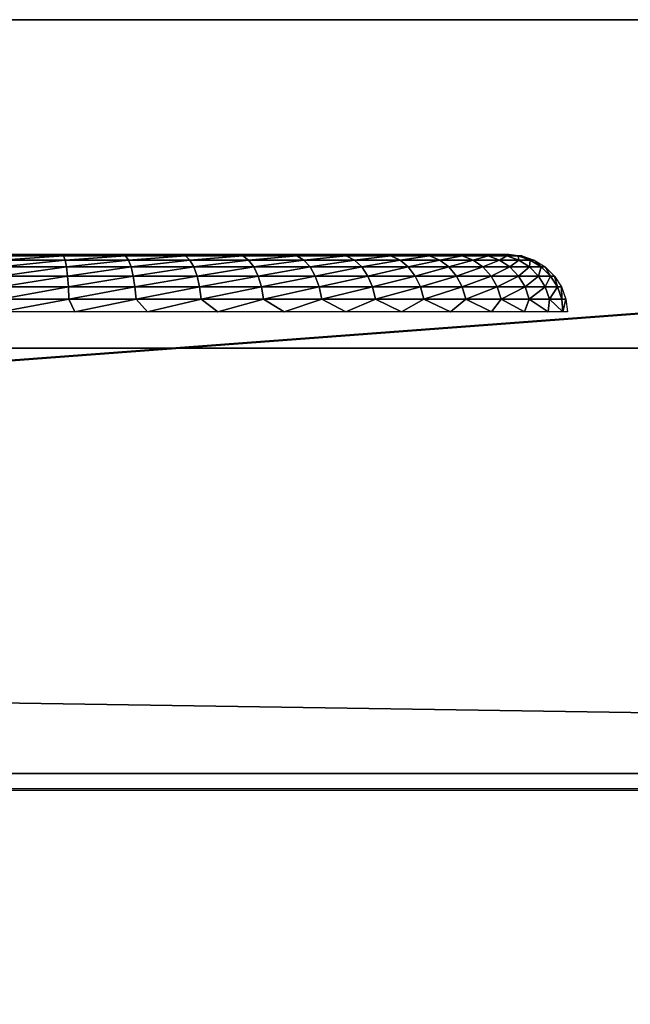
# Model space of a CAD drawing. Header units: millimetres. Extents: x -110 to 110, y 0 to 80.
# Tile 394 of 439: x 85.58 to 88.18, y 75.8 to 80. Entities that reach past the tile are written whole.
import ezdxf

# ---------------------------------------------------------------- set-up
doc = ezdxf.new("R2010")
doc.units = ezdxf.units.MM
doc.header["$LTSCALE"] = 59.460957
for name, color, linetype in [('14', 7, 'CONTINUOUS'), ('2', 7, 'CONTINUOUS'), ('386', 7, 'CONTINUOUS'), ('401', 7, 'CONTINUOUS'), ('424', 7, 'CONTINUOUS'), ('55', 7, 'CONTINUOUS'), ('6', 7, 'CONTINUOUS'), ('60', 7, 'CONTINUOUS'), ('8', 7, 'CONTINUOUS')]:
    doc.layers.add(name, color=color, linetype=linetype)

msp = doc.modelspace()

# ---------------------------------------------------------------- linework, layer by layer
at = {"layer": '14', "color": 7, "linetype": 'CONTINUOUS'}
for points in [[(-105, 80, 52.6982), (105, 80, 52.6982), (-83.4461, 65.9529, 52.453), (-105, 80, 52.6982)], [(-83.4461, 65.9529, 52.453), (105, 80, 52.6982), (-82.4769, 66, 52.4538), (-83.4461, 65.9529, 52.453)], [(-82.4769, 66, 52.4538), (105, 80, 52.6982), (82.4769, 66, 52.4538), (-82.4769, 66, 52.4538)], [(82.4769, 66, 52.4538), (105, 80, 52.6982), (83.4461, 65.9529, 52.453), (82.4769, 66, 52.4538)], [(83.4461, 65.9529, 52.453), (105, 80, 52.6982), (84.4063, 65.8121, 52.4506), (83.4461, 65.9529, 52.453)], [(84.4063, 65.8121, 52.4506), (105, 80, 52.6982), (85.3483, 65.5789, 52.4465), (84.4063, 65.8121, 52.4506)], [(85.3483, 65.5789, 52.4465), (105, 80, 52.6982), (86.2633, 65.2554, 52.4408), (85.3483, 65.5789, 52.4465)], [(86.2633, 65.2554, 52.4408), (105, 80, 52.6982), (87.1426, 64.8448, 52.4337), (86.2633, 65.2554, 52.4408)], [(87.1426, 64.8448, 52.4337), (105, 80, 52.6982), (87.978, 64.3509, 52.425), (87.1426, 64.8448, 52.4337)], [(87.978, 64.3509, 52.425), (105, 80, 52.6982), (88.7616, 63.7783, 52.4151), (87.978, 64.3509, 52.425)]]:
    msp.add_3dface(points, dxfattribs=at)
at = {"layer": '2', "color": 7, "linetype": 'CONTINUOUS'}
for points in [[(110, 80, 60), (-105, 80, 52.6982), (-110, 80, 60), (110, 80, 60)], [(-105, 80, -52.6982), (105, 80, -52.6982), (-110, 80, -55), (-105, 80, -52.6982)], [(105, 80, -52.6982), (110, 80, -55), (-110, 80, -55), (105, 80, -52.6982)], [(105, 80, 52.6982), (-105, 80, 52.6982), (110, 80, 60), (105, 80, 52.6982)]]:
    msp.add_3dface(points, dxfattribs=at)
at = {"layer": '386', "color": 7, "linetype": 'CONTINUOUS'}
for points in [[(85.6544, 79, -33.6607), (85.5, 79, -33.6662), (85.8082, 79, 33.6441), (85.6544, 79, -33.6607)], [(85.8082, 79, 33.6441), (85.5, 79, -33.6662), (85.5, 79, 33.6662), (85.8082, 79, 33.6441)], [(85.8082, 79, -33.6441), (85.6544, 79, -33.6607), (85.8082, 79, 33.6441), (85.8082, 79, -33.6441)], [(86.1102, 79, 33.5785), (85.8082, 79, -33.6441), (85.8082, 79, 33.6441), (86.1102, 79, 33.5785)], [(85.9604, 79, -33.6167), (85.8082, 79, -33.6441), (86.1102, 79, 33.5785), (85.9604, 79, -33.6167)], [(86.1102, 79, -33.5785), (85.9604, 79, -33.6167), (86.1102, 79, 33.5785), (86.1102, 79, -33.5785)], [(86.3998, 79, 33.4705), (86.1102, 79, -33.5785), (86.1102, 79, 33.5785), (86.3998, 79, 33.4705)], [(86.2569, 79, -33.5296), (86.1102, 79, -33.5785), (86.3998, 79, 33.4705), (86.2569, 79, -33.5296)], [(86.3998, 79, -33.4705), (86.2569, 79, -33.5296), (86.3998, 79, 33.4705), (86.3998, 79, -33.4705)], [(86.5381, 79, -33.4012), (86.3998, 79, -33.4705), (86.6711, 79, 33.3223), (86.5381, 79, -33.4012)], [(86.6711, 79, 33.3223), (86.3998, 79, -33.4705), (86.3998, 79, 33.4705), (86.6711, 79, 33.3223)], [(86.6711, 79, -33.3223), (86.5381, 79, -33.4012), (86.6711, 79, 33.3223), (86.6711, 79, -33.3223)], [(86.9185, 79, 33.1371), (86.6711, 79, -33.3223), (86.6711, 79, 33.3223), (86.9185, 79, 33.1371)], [(86.7981, 79, -33.2341), (86.6711, 79, -33.3223), (86.9185, 79, 33.1371), (86.7981, 79, -33.2341)], [(86.9185, 79, -33.1371), (86.7981, 79, -33.2341), (86.9185, 79, 33.1371), (86.9185, 79, -33.1371)], [(87.1371, 79, 32.9185), (86.9185, 79, -33.1371), (86.9185, 79, 33.1371), (87.1371, 79, 32.9185)], [(87.0317, 79, -33.0317), (86.9185, 79, -33.1371), (87.1371, 79, 32.9185), (87.0317, 79, -33.0317)], [(87.1371, 79, -32.9185), (87.0317, 79, -33.0317), (87.1371, 79, 32.9185), (87.1371, 79, -32.9185)], [(87.2341, 79, -32.7981), (87.1371, 79, -32.9185), (87.3223, 79, 32.6711), (87.2341, 79, -32.7981)], [(87.3223, 79, 32.6711), (87.1371, 79, -32.9185), (87.1371, 79, 32.9185), (87.3223, 79, 32.6711)], [(87.3223, 79, -32.6711), (87.2341, 79, -32.7981), (87.3223, 79, 32.6711), (87.3223, 79, -32.6711)], [(87.4012, 79, -32.5381), (87.3223, 79, -32.6711), (87.4705, 79, 32.3998), (87.4012, 79, -32.5381)], [(87.4705, 79, 32.3998), (87.3223, 79, -32.6711), (87.3223, 79, 32.6711), (87.4705, 79, 32.3998)], [(87.4705, 79, -32.3998), (87.4012, 79, -32.5381), (87.4705, 79, 32.3998), (87.4705, 79, -32.3998)], [(87.5296, 79, -32.2569), (87.4705, 79, -32.3998), (87.5785, 79, 32.1102), (87.5296, 79, -32.2569)], [(87.5785, 79, 32.1102), (87.4705, 79, -32.3998), (87.4705, 79, 32.3998), (87.5785, 79, 32.1102)], [(87.5785, 79, -32.1102), (87.5296, 79, -32.2569), (87.5785, 79, 32.1102), (87.5785, 79, -32.1102)], [(87.6441, 79, 31.8082), (87.5785, 79, -32.1102), (87.5785, 79, 32.1102), (87.6441, 79, 31.8082)], [(87.6167, 79, -31.9604), (87.5785, 79, -32.1102), (87.6441, 79, 31.8082), (87.6167, 79, -31.9604)], [(87.6441, 79, -31.8082), (87.6167, 79, -31.9604), (87.6441, 79, 31.8082), (87.6441, 79, -31.8082)], [(87.6607, 79, -31.6544), (87.6441, 79, -31.8082), (87.6662, 79, 31.5), (87.6607, 79, -31.6544)], [(87.6662, 79, 31.5), (87.6441, 79, -31.8082), (87.6441, 79, 31.8082), (87.6662, 79, 31.5)], [(87.6662, 79, -31.5), (87.6607, 79, -31.6544), (87.6662, 79, 31.5), (87.6662, 79, -31.5)]]:
    msp.add_3dface(points, dxfattribs=at)
at = {"layer": '401', "color": 7, "linetype": 'CONTINUOUS'}
for points in [[(85.5, 78.9939, -33.7212), (85.6544, 79, -33.6607), (85.7677, 78.9939, -33.705), (85.5, 78.9939, -33.7212)], [(85.5, 79, -33.6662), (85.6544, 79, -33.6607), (85.5, 78.9939, -33.7212), (85.5, 79, -33.6662)], [(85.5, 78.9758, -33.7736), (85.7677, 78.9939, -33.705), (85.774, 78.9758, -33.757), (85.5, 78.9758, -33.7736)], [(85.5, 78.9758, -33.7736), (85.5, 78.9939, -33.7212), (85.7677, 78.9939, -33.705), (85.5, 78.9758, -33.7736)], [(85.5, 78.9465, -33.8207), (85.5, 78.9758, -33.7736), (85.774, 78.9758, -33.757), (85.5, 78.9465, -33.8207)], [(85.5, 78.9465, -33.8207), (85.774, 78.9758, -33.757), (85.7797, 78.9465, -33.8038), (85.5, 78.9465, -33.8207)], [(85.6544, 79, -33.6607), (85.8082, 79, -33.6441), (85.7677, 78.9939, -33.705), (85.6544, 79, -33.6607)], [(85.7677, 78.9939, -33.705), (85.9604, 79, -33.6167), (86.0316, 78.9939, -33.6567), (85.7677, 78.9939, -33.705)], [(85.8082, 79, -33.6441), (85.9604, 79, -33.6167), (85.7677, 78.9939, -33.705), (85.8082, 79, -33.6441)], [(85.7677, 78.9939, -33.705), (86.0316, 78.9939, -33.6567), (85.774, 78.9758, -33.757), (85.7677, 78.9939, -33.705)], [(85.774, 78.9758, -33.757), (86.0316, 78.9939, -33.6567), (86.0441, 78.9758, -33.7075), (85.774, 78.9758, -33.757)], [(85.774, 78.9758, -33.757), (86.0441, 78.9758, -33.7075), (85.7797, 78.9465, -33.8038), (85.774, 78.9758, -33.757)], [(85.7797, 78.9465, -33.8038), (86.0441, 78.9758, -33.7075), (86.0554, 78.9465, -33.7532), (85.7797, 78.9465, -33.8038)], [(85.9604, 79, -33.6167), (86.1102, 79, -33.5785), (86.0316, 78.9939, -33.6567), (85.9604, 79, -33.6167)], [(86.0316, 78.9939, -33.6567), (86.2569, 79, -33.5296), (86.2876, 78.9939, -33.5769), (86.0316, 78.9939, -33.6567)], [(86.1102, 79, -33.5785), (86.2569, 79, -33.5296), (86.0316, 78.9939, -33.6567), (86.1102, 79, -33.5785)], [(86.0316, 78.9939, -33.6567), (86.2876, 78.9939, -33.5769), (86.0441, 78.9758, -33.7075), (86.0316, 78.9939, -33.6567)], [(86.0441, 78.9758, -33.7075), (86.2876, 78.9939, -33.5769), (86.3062, 78.9758, -33.6258), (86.0441, 78.9758, -33.7075)], [(86.0441, 78.9758, -33.7075), (86.3062, 78.9758, -33.6258), (86.0554, 78.9465, -33.7532), (86.0441, 78.9758, -33.7075)], [(86.0554, 78.9465, -33.7532), (86.3062, 78.9758, -33.6258), (86.3229, 78.9465, -33.6699), (86.0554, 78.9465, -33.7532)], [(86.2569, 79, -33.5296), (86.3998, 79, -33.4705), (86.2876, 78.9939, -33.5769), (86.2569, 79, -33.5296)], [(86.2876, 78.9939, -33.5769), (86.3998, 79, -33.4705), (86.5322, 78.9939, -33.4668), (86.2876, 78.9939, -33.5769)], [(86.2876, 78.9939, -33.5769), (86.5322, 78.9939, -33.4668), (86.3062, 78.9758, -33.6258), (86.2876, 78.9939, -33.5769)], [(86.3062, 78.9758, -33.6258), (86.5322, 78.9939, -33.4668), (86.5566, 78.9758, -33.5131), (86.3062, 78.9758, -33.6258)], [(86.3062, 78.9758, -33.6258), (86.5566, 78.9758, -33.5131), (86.3229, 78.9465, -33.6699), (86.3062, 78.9758, -33.6258)], [(86.3229, 78.9465, -33.6699), (86.5566, 78.9758, -33.5131), (86.5785, 78.9465, -33.5549), (86.3229, 78.9465, -33.6699)], [(86.3998, 79, -33.4705), (86.5381, 79, -33.4012), (86.5322, 78.9939, -33.4668), (86.3998, 79, -33.4705)], [(86.5381, 79, -33.4012), (86.6711, 79, -33.3223), (86.5322, 78.9939, -33.4668), (86.5381, 79, -33.4012)], [(86.5322, 78.9939, -33.4668), (86.6711, 79, -33.3223), (86.7618, 78.9939, -33.328), (86.5322, 78.9939, -33.4668)], [(86.5322, 78.9939, -33.4668), (86.7618, 78.9939, -33.328), (86.5566, 78.9758, -33.5131), (86.5322, 78.9939, -33.4668)], [(86.5566, 78.9758, -33.5131), (86.7618, 78.9939, -33.328), (86.7915, 78.9758, -33.3711), (86.5566, 78.9758, -33.5131)], [(86.5566, 78.9758, -33.5131), (86.7915, 78.9758, -33.3711), (86.5785, 78.9465, -33.5549), (86.5566, 78.9758, -33.5131)], [(86.5785, 78.9465, -33.5549), (86.7915, 78.9758, -33.3711), (86.8183, 78.9465, -33.4099), (86.5785, 78.9465, -33.5549)], [(86.6711, 79, -33.3223), (86.7981, 79, -33.2341), (86.7618, 78.9939, -33.328), (86.6711, 79, -33.3223)], [(86.7618, 78.9939, -33.328), (86.9185, 79, -33.1371), (86.9729, 78.9939, -33.1626), (86.7618, 78.9939, -33.328)], [(86.7981, 79, -33.2341), (86.9185, 79, -33.1371), (86.7618, 78.9939, -33.328), (86.7981, 79, -33.2341)], [(86.7618, 78.9939, -33.328), (86.9729, 78.9939, -33.1626), (86.7915, 78.9758, -33.3711), (86.7618, 78.9939, -33.328)], [(86.7915, 78.9758, -33.3711), (86.9729, 78.9939, -33.1626), (87.0077, 78.9758, -33.2018), (86.7915, 78.9758, -33.3711)], [(86.7915, 78.9758, -33.3711), (87.0077, 78.9758, -33.2018), (86.8183, 78.9465, -33.4099), (86.7915, 78.9758, -33.3711)], [(86.8183, 78.9465, -33.4099), (87.0077, 78.9758, -33.2018), (87.0389, 78.9465, -33.237), (86.8183, 78.9465, -33.4099)], [(86.9185, 79, -33.1371), (87.0317, 79, -33.0317), (86.9729, 78.9939, -33.1626), (86.9185, 79, -33.1371)], [(86.9729, 78.9939, -33.1626), (87.0317, 79, -33.0317), (87.1626, 78.9939, -32.9729), (86.9729, 78.9939, -33.1626)], [(86.9729, 78.9939, -33.1626), (87.1626, 78.9939, -32.9729), (87.0077, 78.9758, -33.2018), (86.9729, 78.9939, -33.1626)], [(87.0077, 78.9758, -33.2018), (87.1626, 78.9939, -32.9729), (87.2018, 78.9758, -33.0077), (87.0077, 78.9758, -33.2018)], [(87.0077, 78.9758, -33.2018), (87.2018, 78.9758, -33.0077), (87.0389, 78.9465, -33.237), (87.0077, 78.9758, -33.2018)], [(87.0317, 79, -33.0317), (87.1371, 79, -32.9185), (87.1626, 78.9939, -32.9729), (87.0317, 79, -33.0317)], [(87.0389, 78.9465, -33.237), (87.2018, 78.9758, -33.0077), (87.237, 78.9465, -33.0389), (87.0389, 78.9465, -33.237)], [(87.1371, 79, -32.9185), (87.2341, 79, -32.7981), (87.1626, 78.9939, -32.9729), (87.1371, 79, -32.9185)], [(87.1626, 78.9939, -32.9729), (87.2341, 79, -32.7981), (87.328, 78.9939, -32.7618), (87.1626, 78.9939, -32.9729)], [(87.1626, 78.9939, -32.9729), (87.328, 78.9939, -32.7618), (87.2018, 78.9758, -33.0077), (87.1626, 78.9939, -32.9729)], [(87.2018, 78.9758, -33.0077), (87.328, 78.9939, -32.7618), (87.3711, 78.9758, -32.7915), (87.2018, 78.9758, -33.0077)], [(87.2018, 78.9758, -33.0077), (87.3711, 78.9758, -32.7915), (87.237, 78.9465, -33.0389), (87.2018, 78.9758, -33.0077)], [(87.2341, 79, -32.7981), (87.3223, 79, -32.6711), (87.328, 78.9939, -32.7618), (87.2341, 79, -32.7981)], [(87.237, 78.9465, -33.0389), (87.3711, 78.9758, -32.7915), (87.4099, 78.9465, -32.8183), (87.237, 78.9465, -33.0389)], [(87.3223, 79, -32.6711), (87.4012, 79, -32.5381), (87.328, 78.9939, -32.7618), (87.3223, 79, -32.6711)], [(87.328, 78.9939, -32.7618), (87.4012, 79, -32.5381), (87.4668, 78.9939, -32.5322), (87.328, 78.9939, -32.7618)], [(87.328, 78.9939, -32.7618), (87.4668, 78.9939, -32.5322), (87.3711, 78.9758, -32.7915), (87.328, 78.9939, -32.7618)], [(87.3711, 78.9758, -32.7915), (87.4668, 78.9939, -32.5322), (87.5131, 78.9758, -32.5566), (87.3711, 78.9758, -32.7915)], [(87.3711, 78.9758, -32.7915), (87.5131, 78.9758, -32.5566), (87.4099, 78.9465, -32.8183), (87.3711, 78.9758, -32.7915)], [(87.4012, 79, -32.5381), (87.4705, 79, -32.3998), (87.4668, 78.9939, -32.5322), (87.4012, 79, -32.5381)], [(87.4099, 78.9465, -32.8183), (87.5131, 78.9758, -32.5566), (87.5549, 78.9465, -32.5785), (87.4099, 78.9465, -32.8183)], [(87.4668, 78.9939, -32.5322), (87.4705, 79, -32.3998), (87.5769, 78.9939, -32.2876), (87.4668, 78.9939, -32.5322)], [(87.4668, 78.9939, -32.5322), (87.5769, 78.9939, -32.2876), (87.5131, 78.9758, -32.5566), (87.4668, 78.9939, -32.5322)], [(87.4705, 79, -32.3998), (87.5296, 79, -32.2569), (87.5769, 78.9939, -32.2876), (87.4705, 79, -32.3998)], [(87.5131, 78.9758, -32.5566), (87.5769, 78.9939, -32.2876), (87.6258, 78.9758, -32.3062), (87.5131, 78.9758, -32.5566)], [(87.5131, 78.9758, -32.5566), (87.6258, 78.9758, -32.3062), (87.5549, 78.9465, -32.5785), (87.5131, 78.9758, -32.5566)], [(87.5296, 79, -32.2569), (87.5785, 79, -32.1102), (87.5769, 78.9939, -32.2876), (87.5296, 79, -32.2569)], [(87.5549, 78.9465, -32.5785), (87.6258, 78.9758, -32.3062), (87.6699, 78.9465, -32.3229), (87.5549, 78.9465, -32.5785)], [(87.5769, 78.9939, -32.2876), (87.5785, 79, -32.1102), (87.6567, 78.9939, -32.0316), (87.5769, 78.9939, -32.2876)], [(87.5769, 78.9939, -32.2876), (87.6567, 78.9939, -32.0316), (87.6258, 78.9758, -32.3062), (87.5769, 78.9939, -32.2876)], [(87.5785, 79, -32.1102), (87.6167, 79, -31.9604), (87.6567, 78.9939, -32.0316), (87.5785, 79, -32.1102)], [(87.6167, 79, -31.9604), (87.6441, 79, -31.8082), (87.6567, 78.9939, -32.0316), (87.6167, 79, -31.9604)], [(87.6258, 78.9758, -32.3062), (87.6567, 78.9939, -32.0316), (87.7075, 78.9758, -32.0441), (87.6258, 78.9758, -32.3062)], [(87.6258, 78.9758, -32.3062), (87.7075, 78.9758, -32.0441), (87.6699, 78.9465, -32.3229), (87.6258, 78.9758, -32.3062)], [(87.6567, 78.9939, -32.0316), (87.6441, 79, -31.8082), (87.705, 78.9939, -31.7677), (87.6567, 78.9939, -32.0316)], [(87.6441, 79, -31.8082), (87.6607, 79, -31.6544), (87.705, 78.9939, -31.7677), (87.6441, 79, -31.8082)], [(87.6567, 78.9939, -32.0316), (87.705, 78.9939, -31.7677), (87.7075, 78.9758, -32.0441), (87.6567, 78.9939, -32.0316)], [(87.6607, 79, -31.6544), (87.6662, 79, -31.5), (87.705, 78.9939, -31.7677), (87.6607, 79, -31.6544)], [(87.705, 78.9939, -31.7677), (87.6662, 79, -31.5), (87.7212, 78.9939, -31.5), (87.705, 78.9939, -31.7677)], [(87.6699, 78.9465, -32.3229), (87.7075, 78.9758, -32.0441), (87.7532, 78.9465, -32.0554), (87.6699, 78.9465, -32.3229)], [(87.7075, 78.9758, -32.0441), (87.705, 78.9939, -31.7677), (87.757, 78.9758, -31.774), (87.7075, 78.9758, -32.0441)], [(87.705, 78.9939, -31.7677), (87.7212, 78.9939, -31.5), (87.757, 78.9758, -31.774), (87.705, 78.9939, -31.7677)], [(87.7075, 78.9758, -32.0441), (87.757, 78.9758, -31.774), (87.7532, 78.9465, -32.0554), (87.7075, 78.9758, -32.0441)], [(87.757, 78.9758, -31.774), (87.7212, 78.9939, -31.5), (87.7736, 78.9758, -31.5), (87.757, 78.9758, -31.774)], [(87.7532, 78.9465, -32.0554), (87.757, 78.9758, -31.774), (87.8038, 78.9465, -31.7797), (87.7532, 78.9465, -32.0554)], [(87.757, 78.9758, -31.774), (87.7736, 78.9758, -31.5), (87.8038, 78.9465, -31.7797), (87.757, 78.9758, -31.774)], [(87.8038, 78.9465, -31.7797), (87.7736, 78.9758, -31.5), (87.8207, 78.9465, -31.5), (87.8038, 78.9465, -31.7797)], [(85.5, 78.9077, -33.8602), (85.5, 78.9465, -33.8207), (85.7797, 78.9465, -33.8038), (85.5, 78.9077, -33.8602)], [(85.5, 78.9077, -33.8602), (85.7797, 78.9465, -33.8038), (85.7845, 78.9077, -33.843), (85.5, 78.9077, -33.8602)], [(85.7797, 78.9465, -33.8038), (86.0554, 78.9465, -33.7532), (85.7845, 78.9077, -33.843), (85.7797, 78.9465, -33.8038)], [(85.7845, 78.9077, -33.843), (86.0554, 78.9465, -33.7532), (86.0648, 78.9077, -33.7916), (85.7845, 78.9077, -33.843)], [(86.0554, 78.9465, -33.7532), (86.3229, 78.9465, -33.6699), (86.0648, 78.9077, -33.7916), (86.0554, 78.9465, -33.7532)], [(86.0648, 78.9077, -33.7916), (86.3229, 78.9465, -33.6699), (86.3369, 78.9077, -33.7068), (86.0648, 78.9077, -33.7916)], [(86.3229, 78.9465, -33.6699), (86.5785, 78.9465, -33.5549), (86.3369, 78.9077, -33.7068), (86.3229, 78.9465, -33.6699)], [(86.3369, 78.9077, -33.7068), (86.5785, 78.9465, -33.5549), (86.5968, 78.9077, -33.5898), (86.3369, 78.9077, -33.7068)], [(86.5785, 78.9465, -33.5549), (86.8183, 78.9465, -33.4099), (86.5968, 78.9077, -33.5898), (86.5785, 78.9465, -33.5549)], [(86.5968, 78.9077, -33.5898), (86.8183, 78.9465, -33.4099), (86.8407, 78.9077, -33.4424), (86.5968, 78.9077, -33.5898)], [(86.8183, 78.9465, -33.4099), (87.0389, 78.9465, -33.237), (86.8407, 78.9077, -33.4424), (86.8183, 78.9465, -33.4099)], [(86.8407, 78.9077, -33.4424), (87.0389, 78.9465, -33.237), (87.0651, 78.9077, -33.2666), (86.8407, 78.9077, -33.4424)], [(87.0389, 78.9465, -33.237), (87.237, 78.9465, -33.0389), (87.0651, 78.9077, -33.2666), (87.0389, 78.9465, -33.237)], [(87.0651, 78.9077, -33.2666), (87.237, 78.9465, -33.0389), (87.2666, 78.9077, -33.0651), (87.0651, 78.9077, -33.2666)], [(87.237, 78.9465, -33.0389), (87.4099, 78.9465, -32.8183), (87.2666, 78.9077, -33.0651), (87.237, 78.9465, -33.0389)], [(87.2666, 78.9077, -33.0651), (87.4099, 78.9465, -32.8183), (87.4424, 78.9077, -32.8407), (87.2666, 78.9077, -33.0651)], [(87.4099, 78.9465, -32.8183), (87.5549, 78.9465, -32.5785), (87.4424, 78.9077, -32.8407), (87.4099, 78.9465, -32.8183)], [(87.4424, 78.9077, -32.8407), (87.5549, 78.9465, -32.5785), (87.5898, 78.9077, -32.5968), (87.4424, 78.9077, -32.8407)], [(87.5549, 78.9465, -32.5785), (87.6699, 78.9465, -32.3229), (87.5898, 78.9077, -32.5968), (87.5549, 78.9465, -32.5785)], [(87.5898, 78.9077, -32.5968), (87.6699, 78.9465, -32.3229), (87.7068, 78.9077, -32.3369), (87.5898, 78.9077, -32.5968)], [(87.6699, 78.9465, -32.3229), (87.7532, 78.9465, -32.0554), (87.7068, 78.9077, -32.3369), (87.6699, 78.9465, -32.3229)], [(87.7068, 78.9077, -32.3369), (87.7532, 78.9465, -32.0554), (87.7916, 78.9077, -32.0648), (87.7068, 78.9077, -32.3369)], [(87.7532, 78.9465, -32.0554), (87.8038, 78.9465, -31.7797), (87.7916, 78.9077, -32.0648), (87.7532, 78.9465, -32.0554)], [(87.7916, 78.9077, -32.0648), (87.8038, 78.9465, -31.7797), (87.843, 78.9077, -31.7845), (87.7916, 78.9077, -32.0648)], [(87.8038, 78.9465, -31.7797), (87.8207, 78.9465, -31.5), (87.843, 78.9077, -31.7845), (87.8038, 78.9465, -31.7797)], [(87.843, 78.9077, -31.7845), (87.8207, 78.9465, -31.5), (87.8602, 78.9077, -31.5), (87.843, 78.9077, -31.7845)], [(85.5, 78.8611, -33.8901), (85.5, 78.9077, -33.8602), (85.7845, 78.9077, -33.843), (85.5, 78.8611, -33.8901)], [(85.5, 78.8611, -33.8901), (85.7845, 78.9077, -33.843), (85.7881, 78.8611, -33.8727), (85.5, 78.8611, -33.8901)], [(85.7845, 78.9077, -33.843), (86.0648, 78.9077, -33.7916), (85.7881, 78.8611, -33.8727), (85.7845, 78.9077, -33.843)], [(85.7881, 78.8611, -33.8727), (86.0648, 78.9077, -33.7916), (86.072, 78.8611, -33.8207), (85.7881, 78.8611, -33.8727)], [(86.0648, 78.9077, -33.7916), (86.3369, 78.9077, -33.7068), (86.072, 78.8611, -33.8207), (86.0648, 78.9077, -33.7916)], [(86.072, 78.8611, -33.8207), (86.3369, 78.9077, -33.7068), (86.3476, 78.8611, -33.7348), (86.072, 78.8611, -33.8207)], [(86.3369, 78.9077, -33.7068), (86.5968, 78.9077, -33.5898), (86.3476, 78.8611, -33.7348), (86.3369, 78.9077, -33.7068)], [(86.3476, 78.8611, -33.7348), (86.5968, 78.9077, -33.5898), (86.6108, 78.8611, -33.6164), (86.3476, 78.8611, -33.7348)], [(86.5968, 78.9077, -33.5898), (86.8407, 78.9077, -33.4424), (86.6108, 78.8611, -33.6164), (86.5968, 78.9077, -33.5898)], [(86.6108, 78.8611, -33.6164), (86.8407, 78.9077, -33.4424), (86.8578, 78.8611, -33.4671), (86.6108, 78.8611, -33.6164)], [(86.8407, 78.9077, -33.4424), (87.0651, 78.9077, -33.2666), (86.8578, 78.8611, -33.4671), (86.8407, 78.9077, -33.4424)], [(86.8578, 78.8611, -33.4671), (87.0651, 78.9077, -33.2666), (87.085, 78.8611, -33.2891), (86.8578, 78.8611, -33.4671)], [(87.0651, 78.9077, -33.2666), (87.2666, 78.9077, -33.0651), (87.085, 78.8611, -33.2891), (87.0651, 78.9077, -33.2666)], [(87.085, 78.8611, -33.2891), (87.2666, 78.9077, -33.0651), (87.2891, 78.8611, -33.085), (87.085, 78.8611, -33.2891)], [(87.2666, 78.9077, -33.0651), (87.4424, 78.9077, -32.8407), (87.2891, 78.8611, -33.085), (87.2666, 78.9077, -33.0651)], [(87.2891, 78.8611, -33.085), (87.4424, 78.9077, -32.8407), (87.4671, 78.8611, -32.8578), (87.2891, 78.8611, -33.085)], [(87.4424, 78.9077, -32.8407), (87.5898, 78.9077, -32.5968), (87.4671, 78.8611, -32.8578), (87.4424, 78.9077, -32.8407)], [(87.4671, 78.8611, -32.8578), (87.5898, 78.9077, -32.5968), (87.6164, 78.8611, -32.6108), (87.4671, 78.8611, -32.8578)], [(87.5898, 78.9077, -32.5968), (87.7068, 78.9077, -32.3369), (87.6164, 78.8611, -32.6108), (87.5898, 78.9077, -32.5968)], [(87.6164, 78.8611, -32.6108), (87.7068, 78.9077, -32.3369), (87.7348, 78.8611, -32.3476), (87.6164, 78.8611, -32.6108)], [(87.7068, 78.9077, -32.3369), (87.7916, 78.9077, -32.0648), (87.7348, 78.8611, -32.3476), (87.7068, 78.9077, -32.3369)], [(87.7348, 78.8611, -32.3476), (87.7916, 78.9077, -32.0648), (87.8207, 78.8611, -32.072), (87.7348, 78.8611, -32.3476)], [(87.7916, 78.9077, -32.0648), (87.843, 78.9077, -31.7845), (87.8207, 78.8611, -32.072), (87.7916, 78.9077, -32.0648)], [(87.8207, 78.8611, -32.072), (87.843, 78.9077, -31.7845), (87.8727, 78.8611, -31.7881), (87.8207, 78.8611, -32.072)], [(87.843, 78.9077, -31.7845), (87.8602, 78.9077, -31.5), (87.8727, 78.8611, -31.7881), (87.843, 78.9077, -31.7845)], [(87.8727, 78.8611, -31.7881), (87.8602, 78.9077, -31.5), (87.8901, 78.8611, -31.5), (87.8727, 78.8611, -31.7881)], [(85.5, 78.809, -33.9091), (85.5, 78.8611, -33.8901), (85.7881, 78.8611, -33.8727), (85.5, 78.809, -33.9091)], [(85.5, 78.809, -33.9091), (85.7881, 78.8611, -33.8727), (85.7904, 78.809, -33.8916), (85.5, 78.809, -33.9091)], [(85.7881, 78.8611, -33.8727), (86.072, 78.8611, -33.8207), (85.7904, 78.809, -33.8916), (85.7881, 78.8611, -33.8727)], [(85.7904, 78.809, -33.8916), (86.072, 78.8611, -33.8207), (86.0765, 78.809, -33.8391), (85.7904, 78.809, -33.8916)], [(86.072, 78.8611, -33.8207), (86.3476, 78.8611, -33.7348), (86.0765, 78.809, -33.8391), (86.072, 78.8611, -33.8207)], [(86.0765, 78.809, -33.8391), (86.3476, 78.8611, -33.7348), (86.3543, 78.809, -33.7526), (86.0765, 78.809, -33.8391)], [(86.3476, 78.8611, -33.7348), (86.6108, 78.8611, -33.6164), (86.3543, 78.809, -33.7526), (86.3476, 78.8611, -33.7348)], [(86.3543, 78.809, -33.7526), (86.6108, 78.8611, -33.6164), (86.6196, 78.809, -33.6332), (86.3543, 78.809, -33.7526)], [(86.6108, 78.8611, -33.6164), (86.8578, 78.8611, -33.4671), (86.6196, 78.809, -33.6332), (86.6108, 78.8611, -33.6164)], [(86.6196, 78.809, -33.6332), (86.8578, 78.8611, -33.4671), (86.8685, 78.809, -33.4827), (86.6196, 78.809, -33.6332)], [(86.8578, 78.8611, -33.4671), (87.085, 78.8611, -33.2891), (86.8685, 78.809, -33.4827), (86.8578, 78.8611, -33.4671)], [(86.8685, 78.809, -33.4827), (87.085, 78.8611, -33.2891), (87.0975, 78.809, -33.3032), (86.8685, 78.809, -33.4827)], [(87.085, 78.8611, -33.2891), (87.2891, 78.8611, -33.085), (87.0975, 78.809, -33.3032), (87.085, 78.8611, -33.2891)], [(87.0975, 78.809, -33.3032), (87.2891, 78.8611, -33.085), (87.3032, 78.809, -33.0975), (87.0975, 78.809, -33.3032)], [(87.2891, 78.8611, -33.085), (87.4671, 78.8611, -32.8578), (87.3032, 78.809, -33.0975), (87.2891, 78.8611, -33.085)], [(87.3032, 78.809, -33.0975), (87.4671, 78.8611, -32.8578), (87.4827, 78.809, -32.8685), (87.3032, 78.809, -33.0975)], [(87.4671, 78.8611, -32.8578), (87.6164, 78.8611, -32.6108), (87.4827, 78.809, -32.8685), (87.4671, 78.8611, -32.8578)], [(87.4827, 78.809, -32.8685), (87.6164, 78.8611, -32.6108), (87.6332, 78.809, -32.6196), (87.4827, 78.809, -32.8685)], [(87.6164, 78.8611, -32.6108), (87.7348, 78.8611, -32.3476), (87.6332, 78.809, -32.6196), (87.6164, 78.8611, -32.6108)], [(87.6332, 78.809, -32.6196), (87.7348, 78.8611, -32.3476), (87.7526, 78.809, -32.3543), (87.6332, 78.809, -32.6196)], [(87.7348, 78.8611, -32.3476), (87.8207, 78.8611, -32.072), (87.7526, 78.809, -32.3543), (87.7348, 78.8611, -32.3476)], [(87.7526, 78.809, -32.3543), (87.8207, 78.8611, -32.072), (87.8391, 78.809, -32.0765), (87.7526, 78.809, -32.3543)], [(87.8207, 78.8611, -32.072), (87.8727, 78.8611, -31.7881), (87.8391, 78.809, -32.0765), (87.8207, 78.8611, -32.072)], [(87.8391, 78.809, -32.0765), (87.8727, 78.8611, -31.7881), (87.8916, 78.809, -31.7904), (87.8391, 78.809, -32.0765)], [(87.8727, 78.8611, -31.7881), (87.8901, 78.8611, -31.5), (87.8916, 78.809, -31.7904), (87.8727, 78.8611, -31.7881)], [(87.8916, 78.809, -31.7904), (87.8901, 78.8611, -31.5), (87.9091, 78.809, -31.5), (87.8916, 78.809, -31.7904)], [(85.5, 78.7544, -33.9161), (85.5, 78.809, -33.9091), (85.7904, 78.809, -33.8916), (85.5, 78.7544, -33.9161)], [(85.5, 78.7544, -33.9161), (85.7904, 78.809, -33.8916), (85.8154, 78.7544, -33.8955), (85.5, 78.7544, -33.9161)], [(85.7904, 78.809, -33.8916), (86.0765, 78.809, -33.8391), (85.8154, 78.7544, -33.8955), (85.7904, 78.809, -33.8916)], [(85.8154, 78.7544, -33.8955), (86.0765, 78.809, -33.8391), (86.1253, 78.7544, -33.8338), (85.8154, 78.7544, -33.8955)], [(86.0765, 78.809, -33.8391), (86.3543, 78.809, -33.7526), (86.1253, 78.7544, -33.8338), (86.0765, 78.809, -33.8391)], [(86.1253, 78.7544, -33.8338), (86.3543, 78.809, -33.7526), (86.4246, 78.7544, -33.7322), (86.1253, 78.7544, -33.8338)], [(86.3543, 78.809, -33.7526), (86.6196, 78.809, -33.6332), (86.4246, 78.7544, -33.7322), (86.3543, 78.809, -33.7526)], [(86.4246, 78.7544, -33.7322), (86.6196, 78.809, -33.6332), (86.7081, 78.7544, -33.5924), (86.4246, 78.7544, -33.7322)], [(86.6196, 78.809, -33.6332), (86.8685, 78.809, -33.4827), (86.7081, 78.7544, -33.5924), (86.6196, 78.809, -33.6332)], [(86.7081, 78.7544, -33.5924), (86.8685, 78.809, -33.4827), (86.9709, 78.7544, -33.4169), (86.7081, 78.7544, -33.5924)], [(86.8685, 78.809, -33.4827), (87.0975, 78.809, -33.3032), (86.9709, 78.7544, -33.4169), (86.8685, 78.809, -33.4827)], [(86.9709, 78.7544, -33.4169), (87.0975, 78.809, -33.3032), (87.2085, 78.7544, -33.2085), (86.9709, 78.7544, -33.4169)], [(87.0975, 78.809, -33.3032), (87.3032, 78.809, -33.0975), (87.2085, 78.7544, -33.2085), (87.0975, 78.809, -33.3032)], [(87.2085, 78.7544, -33.2085), (87.3032, 78.809, -33.0975), (87.4169, 78.7544, -32.9709), (87.2085, 78.7544, -33.2085)], [(87.3032, 78.809, -33.0975), (87.4827, 78.809, -32.8685), (87.4169, 78.7544, -32.9709), (87.3032, 78.809, -33.0975)], [(87.4169, 78.7544, -32.9709), (87.4827, 78.809, -32.8685), (87.5924, 78.7544, -32.7081), (87.4169, 78.7544, -32.9709)], [(87.4827, 78.809, -32.8685), (87.6332, 78.809, -32.6196), (87.5924, 78.7544, -32.7081), (87.4827, 78.809, -32.8685)], [(87.5924, 78.7544, -32.7081), (87.6332, 78.809, -32.6196), (87.7322, 78.7544, -32.4246), (87.5924, 78.7544, -32.7081)], [(87.6332, 78.809, -32.6196), (87.7526, 78.809, -32.3543), (87.7322, 78.7544, -32.4246), (87.6332, 78.809, -32.6196)], [(87.7322, 78.7544, -32.4246), (87.7526, 78.809, -32.3543), (87.8338, 78.7544, -32.1253), (87.7322, 78.7544, -32.4246)], [(87.7526, 78.809, -32.3543), (87.8391, 78.809, -32.0765), (87.8338, 78.7544, -32.1253), (87.7526, 78.809, -32.3543)], [(87.8338, 78.7544, -32.1253), (87.8391, 78.809, -32.0765), (87.8955, 78.7544, -31.8154), (87.8338, 78.7544, -32.1253)], [(87.8391, 78.809, -32.0765), (87.8916, 78.809, -31.7904), (87.8955, 78.7544, -31.8154), (87.8391, 78.809, -32.0765)], [(87.8916, 78.809, -31.7904), (87.9091, 78.809, -31.5), (87.8955, 78.7544, -31.8154), (87.8916, 78.809, -31.7904)], [(87.8955, 78.7544, -31.8154), (87.9091, 78.809, -31.5), (87.9161, 78.7544, -31.5), (87.8955, 78.7544, -31.8154)]]:
    msp.add_3dface(points, dxfattribs=at)
at = {"layer": '424', "color": 7, "linetype": 'CONTINUOUS'}
for points in [[(104.9982, 78.6, -51.9842), (-104.9982, 78.6, -51.9842), (72.6321, 78.6, -48.7625), (104.9982, 78.6, -51.9842)], [(-104.9982, 78.6, 51.9842), (104.9982, 78.6, 51.9842), (-72.6321, 78.6, 48.7625), (-104.9982, 78.6, 51.9842)], [(-72.6321, 78.6, 48.7625), (104.9982, 78.6, 51.9842), (-72.3679, 78.6, 48.7625), (-72.6321, 78.6, 48.7625)], [(-72.3679, 78.6, 48.7625), (104.9982, 78.6, 51.9842), (-72.1067, 78.6, 48.7232), (-72.3679, 78.6, 48.7625)], [(-72.1067, 78.6, 48.7232), (104.9982, 78.6, 51.9842), (-71.8543, 78.6, 48.6453), (-72.1067, 78.6, 48.7232)], [(-71.8543, 78.6, 48.6453), (104.9982, 78.6, 51.9842), (-71.6163, 78.6, 48.5307), (-71.8543, 78.6, 48.6453)], [(-71.6163, 78.6, 48.5307), (104.9982, 78.6, 51.9842), (-71.398, 78.6, 48.3819), (-71.6163, 78.6, 48.5307)], [(-71.398, 78.6, 48.3819), (104.9982, 78.6, 51.9842), (-71.2044, 78.6, 48.2022), (-71.398, 78.6, 48.3819)], [(-71.2044, 78.6, 48.2022), (104.9982, 78.6, 51.9842), (-71.0397, 78.6, 47.9956), (-71.2044, 78.6, 48.2022)], [(-71.0397, 78.6, 47.9956), (104.9982, 78.6, 51.9842), (-70.9076, 78.6, 47.7669), (-71.0397, 78.6, 47.9956)], [(-70.9076, 78.6, 47.7669), (104.9982, 78.6, 51.9842), (-70.8111, 78.6, 47.521), (-70.9076, 78.6, 47.7669)], [(-70.8111, 78.6, 47.521), (104.9982, 78.6, 51.9842), (-70.7523, 78.6, 47.2634), (-70.8111, 78.6, 47.521)], [(-70.7523, 78.6, 47.2634), (104.9982, 78.6, 51.9842), (-70.7325, 78.6, 47), (-70.7523, 78.6, 47.2634)], [(-70.7325, 78.6, 47), (104.9982, 78.6, 51.9842), (-16.0434, 78.6, 45), (-70.7325, 78.6, 47)], [(-16.0434, 78.6, 45), (104.9982, 78.6, 51.9842), (-13.2103, 78.6, 45), (-16.0434, 78.6, 45)], [(-13.2103, 78.6, 45), (104.9982, 78.6, 51.9842), (-11.1942, 78.6, 45.0942), (-13.2103, 78.6, 45)], [(-11.1942, 78.6, 45.0942), (104.9982, 78.6, 51.9842), (-10.8792, 78.6, 45.1113), (-11.1942, 78.6, 45.0942)], [(-10.8792, 78.6, 45.1113), (104.9982, 78.6, 51.9842), (-10.6018, 78.6, 45.0981), (-10.8792, 78.6, 45.1113)], [(-10.6018, 78.6, 45.0981), (104.9982, 78.6, 51.9842), (-10.3602, 78.6, 45.061), (-10.6018, 78.6, 45.0981)], [(-10.3602, 78.6, 45.061), (104.9982, 78.6, 51.9842), (-10.155, 78.6, 45.0055), (-10.3602, 78.6, 45.061)], [(-10.155, 78.6, 45.0055), (104.9982, 78.6, 51.9842), (-9.9797, 78.6, 44.9356), (-10.155, 78.6, 45.0055)], [(-9.9797, 78.6, 44.9356), (104.9982, 78.6, 51.9842), (-8.3392, 78.6, 45), (-9.9797, 78.6, 44.9356)], [(-8.3392, 78.6, 45), (104.9982, 78.6, 51.9842), (-7.5604, 78.6, 45), (-8.3392, 78.6, 45)], [(-7.5604, 78.6, 45), (104.9982, 78.6, 51.9842), (-6.8141, 78.6, 45), (-7.5604, 78.6, 45)], [(-6.8141, 78.6, 45), (104.9982, 78.6, 51.9842), (-6.0027, 78.6, 45), (-6.8141, 78.6, 45)], [(-6.0027, 78.6, 45), (104.9982, 78.6, 51.9842), (-5.2483, 78.6, 45), (-6.0027, 78.6, 45)], [(-5.2483, 78.6, 45), (104.9982, 78.6, 51.9842), (-4.4695, 78.6, 45), (-5.2483, 78.6, 45)], [(-4.4695, 78.6, 45), (104.9982, 78.6, 51.9842), (-3.6825, 78.6, 45), (-4.4695, 78.6, 45)], [(-3.6825, 78.6, 45), (104.9982, 78.6, 51.9842), (-1.8806, 78.6, 45), (-3.6825, 78.6, 45)], [(-1.8806, 78.6, 45), (104.9982, 78.6, 51.9842), (-1.5669, 78.6, 44.9853), (-1.8806, 78.6, 45)], [(-1.5669, 78.6, 44.9853), (104.9982, 78.6, 51.9842), (-1.3159, 78.6, 44.947), (-1.5669, 78.6, 44.9853)], [(-1.3159, 78.6, 44.947), (104.9982, 78.6, 51.9842), (0.0326, 78.6, 45), (-1.3159, 78.6, 44.947)], [(0.0326, 78.6, 45), (104.9982, 78.6, 51.9842), (0.9064, 78.6, 45), (0.0326, 78.6, 45)], [(0.9064, 78.6, 45), (104.9982, 78.6, 51.9842), (2.9145, 78.6, 45), (0.9064, 78.6, 45)], [(2.9145, 78.6, 45), (104.9982, 78.6, 51.9842), (3.8209, 78.6, 45), (2.9145, 78.6, 45)], [(3.8209, 78.6, 45), (104.9982, 78.6, 51.9842), (4.3501, 78.6, 45), (3.8209, 78.6, 45)], [(4.3501, 78.6, 45), (104.9982, 78.6, 51.9842), (5.1669, 78.6, 45), (4.3501, 78.6, 45)], [(5.1669, 78.6, 45), (104.9982, 78.6, 51.9842), (6.6866, 78.6, 45), (5.1669, 78.6, 45)], [(6.6866, 78.6, 45), (104.9982, 78.6, 51.9842), (7.6092, 78.6, 45), (6.6866, 78.6, 45)], [(7.6092, 78.6, 45), (104.9982, 78.6, 51.9842), (8.3446, 78.6, 45), (7.6092, 78.6, 45)], [(8.3446, 78.6, 45), (104.9982, 78.6, 51.9842), (10.0678, 78.6, 45), (8.3446, 78.6, 45)], [(10.0678, 78.6, 45), (104.9982, 78.6, 51.9842), (10.3115, 78.6, 44.9856), (10.0678, 78.6, 45)], [(10.3115, 78.6, 44.9856), (104.9982, 78.6, 51.9842), (10.5253, 78.6, 44.9454), (10.3115, 78.6, 44.9856)], [(10.5253, 78.6, 44.9454), (104.9982, 78.6, 51.9842), (10.7141, 78.6, 44.8829), (10.5253, 78.6, 44.9454)], [(10.7141, 78.6, 44.8829), (104.9982, 78.6, 51.9842), (13.8126, 78.6, 45.0942), (10.7141, 78.6, 44.8829)], [(13.8126, 78.6, 45.0942), (104.9982, 78.6, 51.9842), (14.1275, 78.6, 45.1113), (13.8126, 78.6, 45.0942)], [(14.1275, 78.6, 45.1113), (104.9982, 78.6, 51.9842), (14.405, 78.6, 45.0981), (14.1275, 78.6, 45.1113)], [(14.405, 78.6, 45.0981), (104.9982, 78.6, 51.9842), (14.6466, 78.6, 45.061), (14.405, 78.6, 45.0981)], [(14.6466, 78.6, 45.061), (104.9982, 78.6, 51.9842), (14.8518, 78.6, 45.0055), (14.6466, 78.6, 45.061)], [(14.8518, 78.6, 45.0055), (104.9982, 78.6, 51.9842), (15.0271, 78.6, 44.9356), (14.8518, 78.6, 45.0055)], [(15.0271, 78.6, 44.9356), (104.9982, 78.6, 51.9842), (15.1815, 78.6, 44.8515), (15.0271, 78.6, 44.9356)], [(15.1815, 78.6, 44.8515), (104.9982, 78.6, 51.9842), (15.317, 78.6, 44.7551), (15.1815, 78.6, 44.8515)], [(104.9982, 78.6, 51.9842), (15.4383, 78.6, 44.6445), (15.317, 78.6, 44.7551), (104.9982, 78.6, 51.9842)], [(15.4383, 78.6, 44.6445), (104.9982, 78.6, 51.9842), (15.5876, 78.6, 44.4844), (15.4383, 78.6, 44.6445)], [(15.5876, 78.6, 44.4844), (104.9982, 78.6, 51.9842), (15.7153, 78.6, 44.3073), (15.5876, 78.6, 44.4844)], [(15.7153, 78.6, 44.3073), (104.9982, 78.6, 51.9842), (15.8241, 78.6, 44.1082), (15.7153, 78.6, 44.3073)], [(15.8241, 78.6, 44.1082), (104.9982, 78.6, 51.9842), (15.9124, 78.6, 43.8869), (15.8241, 78.6, 44.1082)], [(15.9124, 78.6, 43.8869), (104.9982, 78.6, 51.9842), (15.9809, 78.6, 43.6344), (15.9124, 78.6, 43.8869)], [(15.9809, 78.6, 43.6344), (104.9982, 78.6, 51.9842), (16.0266, 78.6, 43.3396), (15.9809, 78.6, 43.6344)], [(104.9982, 78.6, 51.9842), (72.3679, 78.6, 48.7625), (16.0266, 78.6, 43.3396), (104.9982, 78.6, 51.9842)], [(72.3679, 78.6, 48.7625), (104.9982, 78.6, 51.9842), (72.6321, 78.6, 48.7625), (72.3679, 78.6, 48.7625)], [(72.8933, 78.6, -48.7232), (104.9982, 78.6, -51.9842), (72.6321, 78.6, -48.7625), (72.8933, 78.6, -48.7232)], [(72.6321, 78.6, 48.7625), (104.9982, 78.6, 51.9842), (72.8933, 78.6, 48.7232), (72.6321, 78.6, 48.7625)], [(73.1457, 78.6, -48.6453), (104.9982, 78.6, -51.9842), (72.8933, 78.6, -48.7232), (73.1457, 78.6, -48.6453)], [(72.8933, 78.6, 48.7232), (104.9982, 78.6, 51.9842), (73.1457, 78.6, 48.6453), (72.8933, 78.6, 48.7232)], [(73.3837, 78.6, -48.5307), (104.9982, 78.6, -51.9842), (73.1457, 78.6, -48.6453), (73.3837, 78.6, -48.5307)], [(73.1457, 78.6, 48.6453), (104.9982, 78.6, 51.9842), (73.3837, 78.6, 48.5307), (73.1457, 78.6, 48.6453)], [(73.602, 78.6, -48.3819), (104.9982, 78.6, -51.9842), (73.3837, 78.6, -48.5307), (73.602, 78.6, -48.3819)], [(73.3837, 78.6, 48.5307), (104.9982, 78.6, 51.9842), (73.602, 78.6, 48.3819), (73.3837, 78.6, 48.5307)], [(73.7956, 78.6, -48.2022), (104.9982, 78.6, -51.9842), (73.602, 78.6, -48.3819), (73.7956, 78.6, -48.2022)], [(73.602, 78.6, 48.3819), (104.9982, 78.6, 51.9842), (73.7956, 78.6, 48.2022), (73.602, 78.6, 48.3819)], [(87.2552, 78.6, -33.8128), (87.5523, 78.6, -33.5523), (73.7956, 78.6, -48.2022), (87.2552, 78.6, -33.8128)], [(87.5523, 78.6, -33.5523), (104.9982, 78.6, -51.9842), (73.7956, 78.6, -48.2022), (87.5523, 78.6, -33.5523)], [(86.9266, 78.6, -34.0324), (87.2552, 78.6, -33.8128), (73.7956, 78.6, -48.2022), (86.9266, 78.6, -34.0324)], [(86.5722, 78.6, -34.2071), (86.9266, 78.6, -34.0324), (73.7956, 78.6, -48.2022), (86.5722, 78.6, -34.2071)], [(86.198, 78.6, -34.3342), (86.5722, 78.6, -34.2071), (73.7956, 78.6, -48.2022), (86.198, 78.6, -34.3342)], [(85.8105, 78.6, -34.4113), (86.198, 78.6, -34.3342), (73.7956, 78.6, -48.2022), (85.8105, 78.6, -34.4113)], [(85.4161, 78.6, -34.4371), (85.8105, 78.6, -34.4113), (73.7956, 78.6, -48.2022), (85.4161, 78.6, -34.4371)], [(73.7956, 78.6, 48.2022), (104.9982, 78.6, 51.9842), (73.9603, 78.6, 47.9956), (73.7956, 78.6, 48.2022)], [(73.9603, 78.6, 47.9956), (104.9982, 78.6, 51.9842), (74.0924, 78.6, 47.7669), (73.9603, 78.6, 47.9956)], [(74.0924, 78.6, 47.7669), (104.9982, 78.6, 51.9842), (75.5093, 78.6, 47.85), (74.0924, 78.6, 47.7669)], [(75.5093, 78.6, 47.85), (104.9982, 78.6, 51.9842), (76.4907, 78.6, 47.85), (75.5093, 78.6, 47.85)], [(76.4907, 78.6, 47.85), (104.9982, 78.6, 51.9842), (78, 78.6, 47.85), (76.4907, 78.6, 47.85)], [(78, 78.6, 47.85), (104.9982, 78.6, 51.9842), (79.275, 78.6, 47.85), (78, 78.6, 47.85)], [(79.275, 78.6, 47.85), (104.9982, 78.6, 51.9842), (79.5583, 78.6, 47.85), (79.275, 78.6, 47.85)], [(104.9982, 78.6, 51.9842), (79.7354, 78.6, 47.85), (79.5583, 78.6, 47.85), (104.9982, 78.6, 51.9842)], [(79.7354, 78.6, 47.85), (104.9982, 78.6, 51.9842), (80.55, 78.6, 47.85), (79.7354, 78.6, 47.85)], [(80.55, 78.6, 47.85), (104.9982, 78.6, 51.9842), (80.7625, 78.6, 47.85), (80.55, 78.6, 47.85)], [(80.7625, 78.6, 47.85), (104.9982, 78.6, 51.9842), (80.9396, 78.6, 47.8138), (80.7625, 78.6, 47.85)], [(80.9396, 78.6, 47.8138), (104.9982, 78.6, 51.9842), (81.1167, 78.6, 47.7053), (80.9396, 78.6, 47.8138)], [(81.1167, 78.6, 47.7053), (104.9982, 78.6, 51.9842), (81.2229, 78.6, 47.5606), (81.1167, 78.6, 47.7053)], [(81.2229, 78.6, 47.5606), (104.9982, 78.6, 51.9842), (81.2938, 78.6, 47.3798), (81.2229, 78.6, 47.5606)], [(104.9982, 78.6, 51.9842), (85.4161, 78.6, 34.4371), (81.2938, 78.6, 47.2351), (104.9982, 78.6, 51.9842)], [(81.2938, 78.6, 47.3798), (104.9982, 78.6, 51.9842), (81.2938, 78.6, 47.2351), (81.2938, 78.6, 47.3798)], [(85.8105, 78.6, 34.4113), (85.4161, 78.6, 34.4371), (104.9982, 78.6, 51.9842), (85.8105, 78.6, 34.4113)], [(86.198, 78.6, 34.3342), (85.8105, 78.6, 34.4113), (104.9982, 78.6, 51.9842), (86.198, 78.6, 34.3342)], [(86.5722, 78.6, 34.2071), (86.198, 78.6, 34.3342), (104.9982, 78.6, 51.9842), (86.5722, 78.6, 34.2071)], [(86.9266, 78.6, 34.0324), (86.5722, 78.6, 34.2071), (104.9982, 78.6, 51.9842), (86.9266, 78.6, 34.0324)], [(87.2552, 78.6, 33.8128), (86.9266, 78.6, 34.0324), (104.9982, 78.6, 51.9842), (87.2552, 78.6, 33.8128)], [(87.5523, 78.6, 33.5523), (87.2552, 78.6, 33.8128), (104.9982, 78.6, 51.9842), (87.5523, 78.6, 33.5523)], [(87.8128, 78.6, 33.2552), (87.5523, 78.6, 33.5523), (104.9982, 78.6, 51.9842), (87.8128, 78.6, 33.2552)], [(87.5523, 78.6, -33.5523), (87.8128, 78.6, -33.2552), (104.9982, 78.6, -51.9842), (87.5523, 78.6, -33.5523)], [(88.0324, 78.6, 32.9266), (87.8128, 78.6, 33.2552), (104.9982, 78.6, 51.9842), (88.0324, 78.6, 32.9266)], [(87.8128, 78.6, -33.2552), (88.0324, 78.6, -32.9266), (104.9982, 78.6, -51.9842), (87.8128, 78.6, -33.2552)], [(88.2071, 78.6, 32.5722), (88.0324, 78.6, 32.9266), (104.9982, 78.6, 51.9842), (88.2071, 78.6, 32.5722)], [(88.0324, 78.6, -32.9266), (88.2071, 78.6, -32.5722), (104.9982, 78.6, -51.9842), (88.0324, 78.6, -32.9266)]]:
    msp.add_3dface(points, dxfattribs=at)
at = {"layer": '55', "color": 7, "linetype": 'CONTINUOUS'}
for points in [[(110, 80, 60), (-110, 80, 60), (105.7, 76.7873, 60), (110, 80, 60)], [(105.7, 76.7873, 60), (-110, 80, 60), (-105.7, 76.7873, 60), (105.7, 76.7873, 60)]]:
    msp.add_3dface(points, dxfattribs=at)
at = {"layer": '6', "color": 7, "linetype": 'CONTINUOUS'}
for points in [[(110, 0, -55), (-110, 0, -55), (110, 80, -55), (110, 0, -55)], [(110, 80, -55), (-110, 0, -55), (-110, 80, -55), (110, 80, -55)]]:
    msp.add_3dface(points, dxfattribs=at)
at = {"layer": '60', "color": 7, "linetype": 'CONTINUOUS'}
for points in [[(105.7, 76.7172, 55.9825), (-105.7, 76.7873, 60), (-105.7, 76.7172, 55.9825), (105.7, 76.7172, 55.9825)], [(105.7, 76.7873, 60), (-105.7, 76.7873, 60), (105.7, 76.7172, 55.9825), (105.7, 76.7873, 60)]]:
    msp.add_3dface(points, dxfattribs=at)
at = {"layer": '8', "color": 7, "linetype": 'CONTINUOUS'}
for points in [[(105, 80, -52.6982), (-105, 80, -52.6982), (83.4461, 65.9529, -52.453), (105, 80, -52.6982)], [(84.4063, 65.8121, -52.4506), (105, 80, -52.6982), (83.4461, 65.9529, -52.453), (84.4063, 65.8121, -52.4506)], [(85.3483, 65.5789, -52.4465), (105, 80, -52.6982), (84.4063, 65.8121, -52.4506), (85.3483, 65.5789, -52.4465)], [(86.2633, 65.2554, -52.4408), (105, 80, -52.6982), (85.3483, 65.5789, -52.4465), (86.2633, 65.2554, -52.4408)], [(87.1426, 64.8448, -52.4337), (105, 80, -52.6982), (86.2633, 65.2554, -52.4408), (87.1426, 64.8448, -52.4337)], [(87.978, 64.3509, -52.425), (105, 80, -52.6982), (87.1426, 64.8448, -52.4337), (87.978, 64.3509, -52.425)], [(88.7616, 63.7783, -52.4151), (105, 80, -52.6982), (87.978, 64.3509, -52.425), (88.7616, 63.7783, -52.4151)]]:
    msp.add_3dface(points, dxfattribs=at)

doc.saveas('drawing.dxf')
